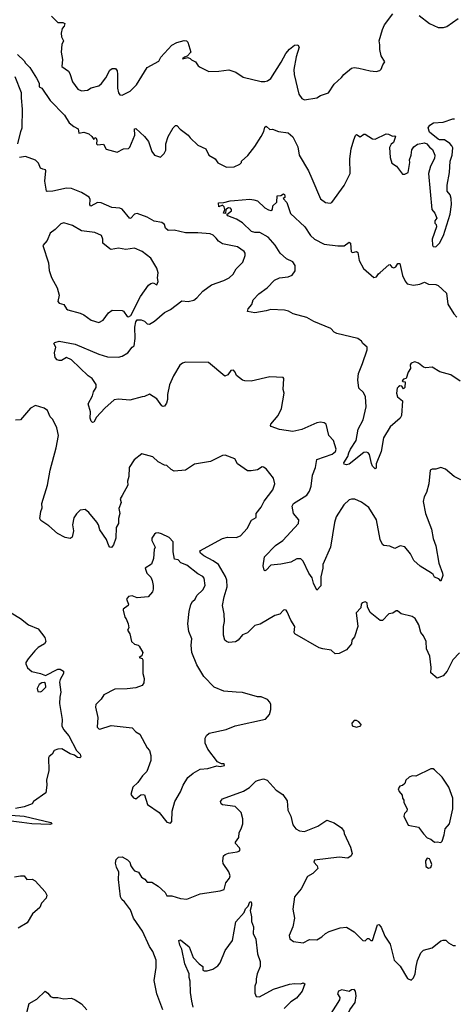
# Model space of a CAD drawing. Extents: x 1690054 to 1842981, y 782881 to 914114.
# Tile 610 of 656: x 1829457 to 1832964, y 859199 to 867136. Entities that reach past the tile are written whole.
import ezdxf

# ---------------------------------------------------------------- set-up
doc = ezdxf.new("R2010")
doc.units = 0

msp = doc.modelspace()

# ---------------------------------------------------------------- linework, layer by layer
at = {"layer": '0CON10XD'}
for points in [[(1829714.6, 867164.6), (1829765, 867112), (1829805, 867113.2), (1829821.1, 867105), (1829815.7, 867084.3), (1829800, 867065), (1829792, 867028), (1829795, 866998.8), (1829812.1, 866965), (1829798.7, 866935), (1829791.8, 866875), (1829802.5, 866815), (1829797.9, 866757.9), (1829851.3, 866721.3), (1829862.8, 866702.8), (1829885, 866633.8), (1829925.6, 866575.6), (1829955, 866562), (1830005, 866568.8), (1830035, 866586), (1830095, 866603.3), (1830117.7, 866622.3), (1830152.3, 866667.7), (1830185, 866730), (1830205, 866741.2), (1830231.7, 866741.7), (1830243.3, 866723.3), (1830247.3, 866697.3), (1830245.5, 866585), (1830255, 866546.2), (1830265, 866530.8), (1830285, 866527.8), (1830349.4, 866560.6), (1830399.1, 866610.9), (1830485, 866750), (1830579.5, 866800.5), (1830596.7, 866835), (1830685, 866930), (1830725, 866953.1), (1830785, 866968.1), (1830804.5, 866964.5), (1830813.8, 866953.8), (1830838.6, 866875), (1830809.5, 866840.5), (1830787.5, 866835), (1830771.2, 866821.2), (1830815, 866830), (1830833.6, 866823.6), (1830842.7, 866812.7), (1830876.7, 866795), (1830896.7, 866765), (1830912.7, 866752.7), (1830985, 866718.8), (1831065, 866721.2), (1831145, 866732), (1831202.7, 866712.7), (1831261.7, 866671.7), (1831405, 866638.6), (1831435, 866637.5), (1831457.9, 866642.1), (1831485, 866662.5), (1831567.3, 866792.7), (1831605, 866864), (1831635, 866898.8), (1831675, 866930), (1831702.5, 866932.5), (1831711.2, 866915), (1831687.7, 866837.7), (1831670.5, 866735), (1831673.5, 866695), (1831710.8, 866535), (1831735, 866501.2), (1831755, 866488.8), (1831855, 866506.2), (1831885.7, 866524.3), (1831948.8, 866545), (1831994.5, 866615.5), (1832055, 866671.2), (1832072.5, 866695), (1832135, 866744.2), (1832155, 866750), (1832195, 866745.6), (1832285, 866723.3), (1832335, 866718), (1832362.5, 866725), (1832374.2, 866735.8), (1832387.3, 866772.7), (1832403.8, 866795), (1832374.4, 866845), (1832362.8, 866895), (1832363.5, 866933.5), (1832356.7, 866965), (1832384.4, 867055.6), (1832400, 867095), (1832467.9, 867182.1)], [(1832679.5, 867169.5), (1832765, 867103.8), (1832835, 867074), (1832875.9, 867074.1), (1832905, 867082), (1832995.5, 867144.5)], [(1829440, 866855), (1829495, 866803.3), (1829505.6, 866785.6), (1829539.2, 866749.2), (1829594.2, 866665), (1829614.2, 866624.2), (1829614.2, 866595), (1829635, 866583.3), (1829703.3, 866483.3), (1829818.8, 866365), (1829856.2, 866305), (1829895, 866273.8), (1829930, 866255), (1829935, 866220), (1829975, 866228), (1830015, 866217.1), (1830040, 866195), (1830055, 866170), (1830063.8, 866186.2), (1830075, 866180), (1830080, 866165), (1830076.2, 866135), (1830085, 866126.2), (1830132.9, 866132.9), (1830155, 866091.9), (1830245, 866067.1), (1830295, 866094.5), (1830335, 866098.6), (1830345, 866107.5), (1830386.7, 866205), (1830384.2, 866255), (1830395, 866258.8), (1830464.4, 866194.4), (1830496.2, 866155), (1830524.2, 866074.2), (1830545, 866043.3), (1830595, 866027.5), (1830623.8, 866056.2), (1830636.2, 866085), (1830637.5, 866135), (1830656, 866195), (1830695, 866263.3), (1830715, 866283.3), (1830725, 866283.3), (1830752.1, 866252.1), (1830816.3, 866206.3), (1830833.1, 866183.1), (1830895, 866125.6), (1830958.8, 866095), (1830983.8, 866045), (1831033.9, 866013.9), (1831055, 865981.2), (1831125, 865946), (1831189.3, 865950.7), (1831235, 865972.5), (1831246.1, 865983.9), (1831247.5, 865995), (1831297.7, 866042.3), (1831355, 866113.3), (1831407, 866193), (1831428, 866235), (1831435, 866270), (1831445, 866277.5), (1831475, 866250), (1831497, 866253), (1831545, 866233.8), (1831625, 866224), (1831661.3, 866191.3), (1831700.9, 866110.9), (1831713.2, 866043.2), (1831788.3, 865918.3), (1831815.8, 865855), (1831885, 865691.2), (1831925, 865661.2), (1831963.9, 865656.1), (1831977, 865663), (1832075, 865800), (1832124, 865895), (1832122.5, 866015), (1832132, 866095), (1832152.7, 866167.3), (1832166.4, 866203.6), (1832175, 866210), (1832205, 866192.9), (1832235, 866213.8), (1832245, 866214), (1832305, 866176), (1832325, 866172.5), (1832415, 866216.2), (1832433.9, 866213.9), (1832465, 866197.5), (1832485, 866200), (1832490, 866195), (1832473.6, 866146.4), (1832455, 866132), (1832440.9, 866105), (1832447.8, 866025), (1832460.2, 865980.2), (1832496.7, 865955), (1832545, 865890), (1832565, 865890), (1832593.3, 865905), (1832606.2, 865985), (1832604, 866006), (1832616.2, 866045), (1832622.7, 866087.3), (1832638.3, 866111.7), (1832668.3, 866131.7), (1832725, 866143.3), (1832743.9, 866133.9), (1832765, 866107.5), (1832789.3, 866089.3), (1832806.7, 866045), (1832803.9, 866016.1), (1832772.5, 865955), (1832756.7, 865895), (1832783.3, 865605), (1832807.4, 865577.4), (1832822.5, 865535), (1832807.5, 865515), (1832807.5, 865495), (1832816.7, 865485), (1832821.2, 865465), (1832784.4, 865365.6), (1832787.3, 865317.3), (1832795, 865308.8), (1832815, 865304), (1832845, 865333.5), (1832878, 865395), (1832931.5, 865568.5), (1832940.8, 865645), (1832939.2, 865695), (1832931.4, 865725), (1832907.5, 865755), (1832906.8, 865803.2), (1832924.4, 865905), (1832930.6, 865995), (1832947.1, 866042.9), (1832951.7, 866101.7), (1832945, 866120), (1832928.7, 866138.7), (1832885, 866168), (1832845, 866167.5), (1832835, 866172.5), (1832765, 866230), (1832752.5, 866265), (1832767.5, 866285), (1832796.1, 866303.9), (1832875, 866310.8), (1832952.2, 866337.8), (1832965, 866336.9)], [(1829442.9, 866135), (1829465.5, 866234.5), (1829478.5, 866265), (1829480.4, 866415), (1829471.2, 866505), (1829473.1, 866545), (1829421.8, 866675)], [(1829645, 865930.8), (1829625, 865940), (1829609.4, 865979.4), (1829584.1, 866004.1), (1829505, 866033.5), (1829455, 866025.3)], [(1833015.6, 863425.6), (1832964.2, 863454.2), (1832893.6, 863513.6), (1832855, 863527.5), (1832815, 863512.5), (1832785, 863512.5), (1832770, 863505), (1832758.8, 863395), (1832738.8, 863325), (1832720.8, 863289.2), (1832713.2, 863253.2), (1832731.2, 863155), (1832779.8, 863029.8), (1832794.4, 862955), (1832815.6, 862895), (1832839.4, 862755), (1832870, 862675), (1832870.9, 862655), (1832855, 862610), (1832838.8, 862628.8), (1832805, 862643.3), (1832793.3, 862665), (1832780, 862675), (1832689.7, 862729.7), (1832637.9, 862777.9), (1832610.5, 862830.5), (1832565, 862886.7), (1832526.4, 862893.6), (1832485, 862873.8), (1832445, 862891.2), (1832396.7, 862896.7), (1832385, 862906.7), (1832367.3, 862945), (1832336.9, 863105), (1832273.4, 863203.4), (1832215, 863245.8), (1832162.1, 863272.1), (1832135, 863271.9), (1832115, 863264.4), (1832073.3, 863225), (1832012.3, 863127.7), (1831996.9, 863083.1), (1831965.3, 862884.7), (1831903.1, 862745), (1831904.2, 862715), (1831887.7, 862645), (1831888.1, 862571.9), (1831855, 862537.5), (1831828.1, 862595), (1831817.7, 862637.7), (1831791.1, 862675), (1831745, 862770), (1831725, 862788.8), (1831695, 862790), (1831645.5, 862764.5), (1831564.2, 862745.8), (1831485, 862738.8), (1831445, 862698.8), (1831435, 862693.8), (1831428.8, 862698.8), (1831422.9, 862735), (1831434, 862805), (1831521.9, 862898.1), (1831581.4, 862938.6), (1831708.1, 863075), (1831710, 863105), (1831667.5, 863155), (1831655.8, 863215), (1831666, 863235), (1831775, 863304.5), (1831796.7, 863335), (1831810, 863375), (1831820.6, 863465), (1831845.3, 863525), (1831855, 863590), (1831977.8, 863635), (1832005.4, 863655), (1832011.2, 863675), (1831988.6, 863745), (1831952.5, 863785), (1831930, 863875), (1831915, 863886.7), (1831885, 863891.2), (1831855, 863885.8), (1831733.9, 863833.9), (1831662.4, 863817.6), (1831555, 863831.5), (1831487.7, 863857.7), (1831480, 863865), (1831483.2, 863876.8), (1831544.4, 863945.6), (1831569.1, 864000.9), (1831591.2, 864125), (1831583.8, 864155), (1831590, 864245), (1831583, 864253), (1831476.1, 864256.1), (1831325, 864221.2), (1831275, 864224), (1831255, 864231.2), (1831207.3, 864267.3), (1831195.7, 864295.7), (1831181.7, 864311.7), (1831161.2, 864308.8), (1831135.7, 864274.3), (1831112.3, 864262.3), (1830982.3, 864372.3), (1830795, 864376), (1830771.7, 864368.3), (1830749.7, 864350.3), (1830698, 864265), (1830665, 864192.5), (1830650.8, 864115), (1830651.4, 864075), (1830642, 864045), (1830625, 864020), (1830615, 864016.7), (1830605, 864023.8), (1830565, 864078.8), (1830505, 864116.7), (1830465, 864097.5), (1830447, 864097), (1830345, 864068.6), (1830255, 864077.5), (1830218.8, 864071.2), (1830143.8, 864005), (1830077.7, 863932.3), (1830055, 863892.5), (1830045, 863890), (1830035, 863900), (1830026.7, 863925), (1830030, 863975), (1830010.3, 864039.7), (1830043.8, 864105), (1830053.2, 864136.8), (1830075, 864170), (1830073.3, 864195), (1830042.7, 864242.7), (1830011.2, 864265), (1829876.7, 864395), (1829835, 864412), (1829795, 864390), (1829775, 864388.8), (1829760, 864395), (1829743, 864413), (1829738.3, 864451.7), (1829748.8, 864495), (1829733.3, 864525), (1829740, 864535), (1829775, 864543.8), (1829905, 864519.6), (1830095, 864440), (1830165, 864419.4), (1830255, 864414.4), (1830283.9, 864423.9), (1830329.3, 864450.7), (1830365, 864496.2), (1830381.7, 864508.3), (1830388.9, 864565), (1830387.8, 864657.8), (1830395, 864700.5), (1830405, 864717.3), (1830437.1, 864717.1), (1830464, 864705), (1830485, 864684), (1830505, 864680.8), (1830545, 864705.7), (1830625, 864774.4), (1830675, 864800.8), (1830765, 864869.2), (1830816.3, 864863.7), (1830863.8, 864875), (1830887.2, 864892.8), (1830935, 864947.5), (1831005, 864999.2), (1831105, 865032.5), (1831148.8, 865055), (1831180, 865085), (1831203.6, 865126.4), (1831258.3, 865181.7), (1831277.8, 865235), (1831278.1, 865255), (1831268.4, 865268.4), (1831215, 865304.2), (1831095, 865330), (1831061.7, 865351.7), (1831042, 865375), (1831019.1, 865399.1), (1830995, 865408.6), (1830895, 865416.9), (1830795, 865416.5), (1830705, 865440.6), (1830655, 865436), (1830635, 865456.2), (1830625, 865486), (1830605, 865501.5), (1830541.7, 865511.7), (1830485, 865545.4), (1830405, 865574.6), (1830385, 865568.2), (1830355, 865536.9), (1830345, 865534.3), (1830285, 865608.4), (1830265, 865615.7), (1830201.3, 865621.3), (1830115, 865660.5), (1830085, 865661.3), (1830032.5, 865632.5), (1830023.9, 865643.9), (1830026.2, 865686.2), (1830018.8, 865705), (1829955, 865743.8), (1829875, 865774.6), (1829835, 865776.7), (1829725, 865753.1), (1829680, 865750), (1829674.2, 865754.2), (1829660.9, 865835), (1829667.8, 865917.8), (1829665, 865926), (1829645, 865930.8)], [(1833011.4, 864221.4), (1832935, 864273.1), (1832846.3, 864296.3), (1832785, 864335.7), (1832735, 864330), (1832715, 864334), (1832675, 864367.5), (1832645, 864378), (1832615, 864367.5), (1832607.1, 864355), (1832610.8, 864325), (1832591.8, 864295), (1832575, 864242.5), (1832555, 864238.8), (1832543.3, 864225), (1832548.3, 864218.3), (1832566.7, 864216.7), (1832565, 864170), (1832555, 864160), (1832541.7, 864181.7), (1832525, 864184), (1832515, 864177.5), (1832504.5, 864165), (1832496.7, 864125), (1832504.6, 864095), (1832546, 864065), (1832539.4, 863945), (1832527.3, 863922.7), (1832446.6, 863853.4), (1832393.8, 863765), (1832374.2, 863655), (1832334.2, 863555), (1832335, 863520), (1832325, 863516.7), (1832305, 863536.2), (1832295, 863557.5), (1832280.3, 863630.3), (1832268.8, 863645), (1832255, 863650.8), (1832233.4, 863646.6), (1832115, 863553.8), (1832095, 863548.8), (1832075, 863552.5), (1832072.5, 863565), (1832106.2, 863613.8), (1832113.8, 863645), (1832126.2, 863675), (1832172.5, 863745), (1832189.2, 863835), (1832228.8, 863911.2), (1832254.3, 864015), (1832247.5, 864095), (1832230.3, 864130.3), (1832194.7, 864164.7), (1832186.6, 864233.4), (1832190, 864285), (1832224.5, 864365), (1832260, 864475), (1832261.2, 864495), (1832226.7, 864525), (1832215.9, 864545.9), (1832185.6, 864565.6), (1832015.7, 864605.7), (1831995, 864618), (1831967.2, 864647.2), (1831832, 864702), (1831775, 864734.2), (1831665, 864765.8), (1831627, 864787), (1831595, 864795.6), (1831485, 864798.6), (1831445, 864788.1), (1831355, 864772.9), (1831296.7, 864785), (1831300.8, 864805), (1831330.7, 864839.3), (1831341.2, 864878.8), (1831386.2, 864925), (1831453.8, 864975), (1831512.5, 865035), (1831555, 865054), (1831625, 865064.3), (1831655, 865075.8), (1831678.9, 865111.1), (1831680, 865155), (1831661.4, 865185), (1831609.4, 865209.4), (1831559.4, 865255), (1831518.3, 865318.3), (1831463, 865383), (1831395, 865421.4), (1831355, 865420), (1831327.3, 865427.3), (1831255, 865498), (1831207.9, 865527.9), (1831136.7, 865555), (1831130, 865565), (1831167.5, 865595), (1831167.1, 865607.1), (1831157.8, 865617.8), (1831141.9, 865618.1), (1831120, 865605), (1831117, 865573), (1831103.3, 865575), (1831113.3, 865605), (1831107.1, 865627.1), (1831095, 865640), (1831065, 865627.5), (1831060.7, 865659.3), (1831105, 865661.2), (1831155, 865676.2), (1831191.2, 865678.8), (1831315, 865689.1), (1831346.7, 865685), (1831376.2, 865675), (1831435, 865620), (1831465, 865602.2), (1831485, 865598.6), (1831496.2, 865605), (1831500, 865635), (1831531.4, 865665), (1831535, 865716.2), (1831565, 865720), (1831585, 865733.3), (1831595, 865726.2), (1831598, 865715), (1831596.1, 865703.9), (1831582.5, 865695), (1831612, 865662), (1831642.9, 865572.9), (1831758.9, 865465), (1831805, 865395.8), (1831835, 865367.1), (1831915, 865327.3), (1832025, 865312.5), (1832075, 865313.8), (1832115, 865343.3), (1832125.4, 865335.4), (1832131.1, 865265), (1832145, 865259.1), (1832175, 865268), (1832185, 865260), (1832196.7, 865195), (1832230.3, 865130.3), (1832315, 865057.9), (1832337, 865063), (1832351.7, 865088.3), (1832365, 865098.1), (1832435, 865161.2), (1832445, 865163.3), (1832461.2, 865141.2), (1832475, 865135.6), (1832492.9, 865145), (1832509.5, 865170.5), (1832525, 865170), (1832546.7, 865075), (1832568.2, 865028.2), (1832585, 865008), (1832635, 864995.8), (1832685, 865003.1), (1832725, 865021.4), (1832755, 865004.2), (1832815, 865002), (1832835, 864993.8), (1832900.5, 864930.5), (1832911.8, 864841.8), (1832960.6, 864765), (1832985, 864738)], [(1830095, 864694), (1830131.2, 864715), (1830175, 864773.3), (1830205, 864793.3), (1830285, 864791.2), (1830295, 864786.2), (1830325, 864744.4), (1830335, 864741.5), (1830355, 864752.7), (1830431.4, 864905), (1830497.5, 864995), (1830515, 865009.4), (1830535, 865015.8), (1830565, 864997.5), (1830574.4, 865025), (1830570, 865055), (1830574, 865095), (1830565, 865132.5), (1830514.5, 865214.5), (1830445, 865268), (1830385, 865292.9), (1830315, 865284.5), (1830255, 865293.5), (1830195, 865284.2), (1830185, 865288), (1830128, 865335), (1830127.7, 865367.7), (1830117.5, 865395), (1830065, 865420), (1829955, 865434.2), (1829885, 865476), (1829815, 865498.8), (1829790.7, 865489.3), (1829744.3, 865445.7), (1829703.3, 865415), (1829680, 865355), (1829644.3, 865315), (1829690, 865175), (1829696, 865115), (1829715, 865057.5), (1829758.8, 864975), (1829775.8, 864915), (1829765.8, 864865), (1829775, 864850.8), (1829815, 864839.2), (1829834.2, 864805), (1829845, 864797.5), (1829945, 864769.2), (1829975.7, 864755.7), (1830035, 864714), (1830095, 864694)], [(1833006.4, 862033.6), (1832953.2, 861976.8), (1832905.7, 861884.3), (1832875, 861846.7), (1832825, 861828.8), (1832775, 861872.5), (1832777.1, 861915), (1832767.5, 862005), (1832741.2, 862065), (1832736.7, 862125), (1832715, 862170), (1832693.3, 862195), (1832677.7, 862257.7), (1832648.8, 862308.8), (1832625, 862326), (1832535, 862347.5), (1832505, 862370), (1832495, 862370), (1832467, 862353), (1832435, 862347.5), (1832385, 862293.3), (1832365, 862292.5), (1832285, 862357.5), (1832263, 862403), (1832260, 862435), (1832245, 862442.5), (1832220, 862435), (1832213.3, 862425), (1832210, 862395), (1832171.2, 862355), (1832186, 862246), (1832157.9, 862162.1), (1832136.9, 862135), (1832134.4, 862105), (1832095, 862055.6), (1832035, 862026.7), (1832002.5, 862025), (1831971.2, 862055), (1831903.8, 862063.8), (1831875, 862073.3), (1831676.2, 862186.2), (1831672, 862195), (1831676.7, 862245), (1831644.3, 862295), (1831615, 862362.5), (1831606.7, 862375), (1831595, 862378.8), (1831585, 862376.7), (1831555.6, 862344.4), (1831515, 862334), (1831397.2, 862262.8), (1831355, 862252.5), (1831295, 862194), (1831255, 862178.8), (1831220, 862135), (1831198.3, 862121.7), (1831145, 862116.2), (1831125, 862123.3), (1831114, 862135), (1831101.4, 862175), (1831101.5, 862245), (1831110, 862285), (1831107.3, 862347.3), (1831094.4, 862414.4), (1831107.2, 862482.8), (1831132.9, 862565), (1831127.6, 862617.6), (1831117.1, 862647.1), (1831061.1, 862745), (1831018.6, 862775), (1830943.3, 862813.3), (1830916.5, 862835), (1830910.9, 862855), (1831095, 862954.6), (1831135, 862965.5), (1831205, 862961.1), (1831238, 862975), (1831292, 863035), (1831327.1, 863102.9), (1831365.7, 863124.3), (1831366, 863155), (1831404.6, 863205.4), (1831430.8, 863255), (1831501.2, 863345), (1831516.2, 863395), (1831505, 863440), (1831446.7, 863515), (1831425, 863528.8), (1831415, 863531.2), (1831375, 863507.5), (1831325, 863498.6), (1831295, 863500), (1831215, 863556.2), (1831192.5, 863595), (1831115, 863626.7), (1831095, 863623.8), (1830996.3, 863573.7), (1830867.9, 863552.1), (1830795, 863506), (1830705, 863498), (1830679.7, 863509.7), (1830645, 863543.3), (1830625, 863546), (1830575, 863571.2), (1830532.7, 863612.7), (1830442.7, 863637.3), (1830382.3, 863587.7), (1830341.2, 863525), (1830337.1, 863455), (1830327.5, 863415), (1830331.4, 863385), (1830285, 863301.2), (1830268.6, 863275), (1830276.2, 863245), (1830257.5, 863195), (1830266, 863155), (1830253.8, 863115), (1830254.3, 863075), (1830236.4, 863043.6), (1830234.3, 862955.7), (1830215, 862902.5), (1830198.3, 862881.7), (1830185, 862883.3), (1830175.9, 862895.9), (1830159.2, 862945), (1830103.3, 863025), (1830093.3, 863065), (1830080, 863085), (1830015, 863162.5), (1829985, 863186.7), (1829945, 863182.5), (1829915, 863152.5), (1829895, 863120), (1829883.3, 863065), (1829892.5, 863015), (1829880, 862965), (1829865, 862954), (1829825, 862962.5), (1829763.3, 862995), (1829694, 863055), (1829628.3, 863098.3), (1829620, 863115), (1829627.3, 863172.7), (1829638.8, 863201.2), (1829636.2, 863235), (1829681.4, 863385), (1829703.3, 863505), (1829753.1, 863685), (1829771.2, 863785), (1829757, 863847), (1829725, 863913.3), (1829703.8, 863935), (1829681.2, 863985), (1829655.8, 864005.8), (1829585, 864026.7), (1829545, 864004.2), (1829465, 863910), (1829425, 863908.8)], [(1830675, 860660), (1830686.4, 860673.6), (1830687.5, 860755), (1830708.5, 860835), (1830755, 860911.4), (1830775.4, 860965), (1830815, 861027.1), (1830856.2, 861063.8), (1830915, 861094.4), (1830975, 861098.8), (1831049.3, 861120.7), (1831075, 861117.5), (1831110, 861125), (1831107, 861137), (1831085, 861136.7), (1831054, 861154), (1830974.3, 861255), (1830954.4, 861305), (1830954.2, 861345), (1830965, 861366.7), (1830986, 861384), (1831124, 861414), (1831195, 861444.2), (1831441.7, 861498.3), (1831472.5, 861535), (1831483.3, 861575), (1831483.3, 861615), (1831476.7, 861635), (1831457.5, 861655), (1831405, 861676.7), (1831375, 861677.5), (1831255, 861713.8), (1831204.3, 861714.3), (1831105, 861723.5), (1831027.5, 861755), (1830942.1, 861842.1), (1830886.4, 861935), (1830847.5, 862035), (1830840, 862095), (1830845.5, 862145), (1830822.2, 862205), (1830814.2, 862265.8), (1830824.5, 862365), (1830837.3, 862422.7), (1830852.7, 862447.3), (1830874.3, 862465), (1830886.6, 862493.4), (1830935, 862540), (1830955.3, 862574.7), (1830945.4, 862635), (1830935, 862647.8), (1830895, 862668.9), (1830805, 862738.5), (1830758.9, 862758.9), (1830735, 862782), (1830707.5, 862787.5), (1830696.1, 862846.1), (1830695, 862927.5), (1830662.3, 862962.3), (1830600.6, 862990.6), (1830575, 862999.2), (1830555, 862996.2), (1830545, 862990), (1830524.4, 862955.6), (1830525, 862937.5), (1830550, 862885), (1830543.3, 862865), (1830538.3, 862791.7), (1830521.7, 862748.3), (1830470, 862715), (1830484.3, 862674.3), (1830515, 862643.3), (1830527.1, 862615), (1830535.8, 862575), (1830535.8, 862545), (1830528.8, 862525), (1830495, 862484.2), (1830405, 862476), (1830365, 862492.5), (1830335, 862487.1), (1830318.8, 862465), (1830336.7, 862425), (1830333.8, 862415), (1830293.8, 862385), (1830291.2, 862375), (1830305, 862320), (1830316.7, 862306.7), (1830332.5, 862265), (1830337.5, 862235), (1830327.5, 862215), (1830347.5, 862185), (1830360.8, 862125), (1830382.7, 862102.7), (1830413.6, 862093.6), (1830422.5, 862085), (1830450, 862035), (1830443, 862007), (1830422.5, 861995), (1830445, 861987.5), (1830451.2, 861975), (1830451.8, 861865), (1830462.9, 861825), (1830459.7, 861790.3), (1830445, 861768), (1830395, 861750), (1830325, 861741.5), (1830225, 861740.6), (1830136.9, 861693.1), (1830115, 861658), (1830072.8, 861617.2), (1830070, 861595), (1830087.7, 861512.3), (1830083.2, 861433.2), (1830095, 861418.8), (1830105, 861416.2), (1830195, 861447.1), (1830365, 861429.2), (1830395.9, 861395.9), (1830427.3, 861377.3), (1830485.9, 861265.9), (1830503.9, 861243.9), (1830515.9, 861205.9), (1830516, 861165), (1830483.8, 861075), (1830447.9, 861042.1), (1830411.7, 860988.3), (1830371.2, 860948.8), (1830355, 860890), (1830375, 860862.5), (1830395, 860856.7), (1830435, 860888), (1830455, 860891.2), (1830465, 860886.7), (1830489.1, 860809.1), (1830583.3, 860745), (1830645, 860667.5), (1830675, 860660)], [(1829387.5, 862355), (1829465, 862308.8), (1829529.1, 862259.1), (1829605.6, 862225.6), (1829661.2, 862155), (1829668.8, 862125), (1829656.7, 862105), (1829605.9, 862074.1), (1829580.5, 862049.5), (1829525.9, 861984.1), (1829506.7, 861955), (1829506.7, 861945), (1829520.7, 861910.7), (1829555, 861883.3), (1829625, 861866.7), (1829665, 861850), (1829765, 861900.8), (1829785, 861900), (1829810, 861885), (1829810.8, 861865), (1829782.9, 861817.1), (1829777.8, 861795), (1829788.6, 861715), (1829780.6, 861675), (1829780, 861625), (1829800.6, 861495), (1829798.6, 861445), (1829811.4, 861415), (1829853.5, 861363.5), (1829915, 861246.2), (1829945, 861216.7), (1829951.2, 861195), (1829943.6, 861186.4), (1829925, 861190), (1829898.8, 861208.8), (1829865, 861218), (1829797.9, 861257.9), (1829765, 861256.9), (1829735.9, 861244.1), (1829720, 861215), (1829695, 861196.7), (1829688.8, 861185), (1829692.9, 861085), (1829673.3, 861005), (1829677.1, 860965), (1829668.8, 860905), (1829570, 860835), (1829557.5, 860815), (1829495, 860791.1), (1829425, 860777.1)], [(1829625, 861717.5), (1829635, 861723.3), (1829667.5, 861755), (1829666, 861786), (1829655, 861792.5), (1829635, 861790), (1829615, 861776.7), (1829597.5, 861745), (1829605, 861720), (1829625, 861717.5)], [(1832175, 861433.8), (1832210, 861445), (1832212.5, 861455), (1832195, 861477.5), (1832175, 861487.5), (1832155, 861487.5), (1832136.7, 861465), (1832140, 861445), (1832175, 861433.8)], [(1832855, 860503.3), (1832866.2, 860515), (1832883.3, 860565), (1832891.2, 860615), (1832925.4, 860655), (1832952.2, 860775), (1832952.2, 860862.2), (1832920.2, 860950.2), (1832865, 861031.2), (1832805, 861090), (1832795, 861096.7), (1832775, 861097.5), (1832655, 861037.5), (1832625, 861040), (1832599.3, 861030.7), (1832573.9, 861006.1), (1832565, 860980), (1832547, 860963), (1832525, 860956.7), (1832512.5, 860935), (1832518.8, 860915), (1832542.5, 860885), (1832545, 860860), (1832557.5, 860845), (1832557.5, 860825), (1832583.3, 860775), (1832582.5, 860755), (1832563.1, 860736.9), (1832555.8, 860715), (1832592, 860642), (1832675, 860627.5), (1832715, 860572.5), (1832745, 860542.5), (1832775, 860530), (1832805, 860507.5), (1832825, 860510), (1832855, 860503.3)], [(1830613.3, 859155), (1830564.2, 859284.2), (1830542.3, 859392.3), (1830558.6, 859495), (1830559.2, 859555), (1830531.5, 859625), (1830504.4, 859665), (1830447.6, 859787.6), (1830376.9, 859895), (1830351.4, 859961.4), (1830326.7, 859993.3), (1830304.4, 860025), (1830281.1, 860045), (1830272.2, 860065), (1830255.6, 860205), (1830256.9, 860265), (1830237.5, 860305), (1830231.7, 860338.3), (1830235, 860367.5), (1830255, 860386.7), (1830285, 860388.8), (1830326.7, 860365), (1830346, 860345), (1830354.4, 860314.4), (1830370.2, 860290.2), (1830385, 860276.4), (1830415, 860264), (1830439.4, 860225), (1830467.8, 860207.8), (1830485, 860184.6), (1830525, 860183.3), (1830575, 860151.4), (1830630.4, 860100.4), (1830645, 860074.4), (1830685, 860074.4), (1830755, 860053.1), (1830805, 860046), (1830915, 860091.1), (1831075, 860113.1), (1831108, 860125), (1831121.4, 860178.6), (1831151.4, 860215), (1831155.4, 860235), (1831146, 860266), (1831098.6, 860335), (1831095.9, 860355.9), (1831102.9, 860395), (1831115, 860407.5), (1831141.9, 860418.1), (1831212.9, 860427.1), (1831229.5, 860435), (1831235.5, 860445), (1831230.8, 860460.8), (1831200, 860495), (1831199.4, 860505), (1831225.6, 860545), (1831228.9, 860585), (1831245.8, 860615), (1831256.8, 860653.2), (1831258.6, 860695), (1831245.7, 860745.7), (1831195, 860793.8), (1831095, 860807.5), (1831082.5, 860815), (1831077.5, 860835), (1831094.1, 860855.9), (1831262.4, 860917.6), (1831312.4, 860947.6), (1831362.7, 860997.3), (1831384.2, 861005.8), (1831425, 861016), (1831455, 861006.7), (1831526.7, 860925), (1831580.5, 860890.5), (1831615, 860840), (1831621.9, 860765), (1831646.2, 860716.2), (1831661.1, 860645), (1831685, 860613.1), (1831715, 860596.7), (1831755, 860592.9), (1831864.4, 860635.6), (1831935, 860683.8), (1831995, 860662.5), (1832055, 860622.5), (1832072.5, 860595), (1832076.7, 860575), (1832127.3, 860467.3), (1832140, 860415), (1832133.3, 860395), (1832105, 860376), (1832035, 860384.3), (1831835, 860360.8), (1831830, 860345), (1831857.1, 860315), (1831862.9, 860295), (1831823.8, 860255), (1831779.2, 860230.9), (1831729.6, 860130.4), (1831675.4, 860065), (1831661.4, 859965), (1831675.9, 859894.1), (1831661.2, 859825), (1831632.5, 859755), (1831638.3, 859728.3), (1831665.6, 859705.6), (1831745, 859694.4), (1831795, 859721.2), (1831855, 859720), (1831895, 859742.5)], [(1829385, 860723.1), (1829495, 860716.2), (1829708.8, 860665), (1829716.7, 860655), (1829701.2, 860648.8), (1829555, 860655.3), (1829474.8, 860665.2), (1829325, 860682.7)], [(1832755, 860297.5), (1832775, 860302.5), (1832782.5, 860325), (1832772.5, 860355), (1832763, 860373), (1832745, 860377.5), (1832731.2, 860355), (1832735, 860310), (1832755, 860297.5)], [(1829415, 860226.2), (1829464.2, 860235.8), (1829494.1, 860234.1), (1829514.3, 860204.3), (1829557, 860207), (1829583.3, 860195), (1829662.5, 860105), (1829677.9, 860077.9), (1829671.4, 860055), (1829633.3, 860015), (1829620.5, 859979.5), (1829562.1, 859927.9), (1829517.5, 859855), (1829445.6, 859814.4)], [(1830857.5, 859175), (1830845.8, 859225), (1830836, 859295), (1830834, 859385), (1830824.2, 859415), (1830825.6, 859445), (1830790, 859525), (1830767.1, 859645), (1830750.8, 859675), (1830741.2, 859715), (1830755, 859718.8), (1830825, 859662.5), (1830857.4, 859577.4), (1830905.8, 859525), (1830934, 859505), (1830935, 859474.3), (1830945, 859468.5), (1830970.7, 859469.3), (1831015, 859482), (1831055, 859508.8), (1831075, 859533.3), (1831116.3, 859633.7), (1831174.5, 859715), (1831202.5, 859865), (1831270, 859940), (1831280.5, 859969.5), (1831300, 859990), (1831315, 860025.8), (1831325, 860026), (1831328.5, 860015), (1831328.9, 859995), (1831316.4, 859955), (1831326.9, 859905), (1831327, 859867), (1831344.4, 859824.4), (1831340.5, 859770.5), (1831363.1, 859725), (1831376.4, 859605), (1831396.5, 859545), (1831397.2, 859502.8), (1831373.1, 859445), (1831364.6, 859405), (1831365.4, 859374.6), (1831355.5, 859344.5), (1831355, 859290), (1831365, 859262.5), (1831391.7, 859258.3), (1831505, 859322), (1831635, 859361.2), (1831675, 859368), (1831725, 859363.3), (1831745, 859373.3), (1831758, 859365), (1831736, 859305), (1831690.8, 859249.2), (1831645, 859220), (1831591.4, 859165)], [(1831895, 859742.5), (1831925, 859770.8), (1831955, 859785.8), (1832043, 859817), (1832095, 859821.2), (1832155, 859783.3), (1832225, 859712.5), (1832245, 859710), (1832265, 859730), (1832275, 859730), (1832290, 859715), (1832305, 859712.5), (1832345, 859840), (1832355, 859842.5), (1832375, 859822.5), (1832405, 859747.5), (1832446.7, 859685), (1832480, 859555), (1832527.3, 859507.3), (1832587, 859407), (1832615, 859393.8), (1832635, 859413.3), (1832649.2, 859445), (1832655.6, 859505), (1832668.6, 859551.4), (1832695, 859613.3), (1832715, 859636.7), (1832785, 859653.3), (1832855, 859711.2), (1832875, 859716.2), (1832895, 859717.5), (1832917.5, 859695), (1832955, 859672.5), (1832975, 859673.3)], [(1829516.1, 859133.9), (1829535, 859206.7), (1829595, 859240), (1829663.8, 859306.2), (1829685, 859290), (1829705, 859263.3), (1829725, 859253.3), (1829765, 859253.3), (1829815, 859243.8), (1829875, 859248.8), (1829905, 859236.2), (1829955, 859203.3), (1830000, 859155)], [(1832035, 858904.2), (1832076.2, 858925), (1832110.8, 858985), (1832113.6, 859136.4), (1832120, 859155), (1832163.3, 859215), (1832173, 859267), (1832166.7, 859305), (1832155, 859317.5), (1832135, 859316.7), (1832115, 859302.5), (1832055.7, 859315.7), (1832031.2, 859305), (1832022, 859285), (1832040, 859255), (1832036.7, 859235), (1831955.8, 859104.2), (1831933.8, 859055), (1831923.8, 858995), (1831948, 858945), (1831985, 858910), (1832035, 858904.2)]]:
    msp.add_lwpolyline(points, dxfattribs=at)

doc.saveas('drawing.dxf')
